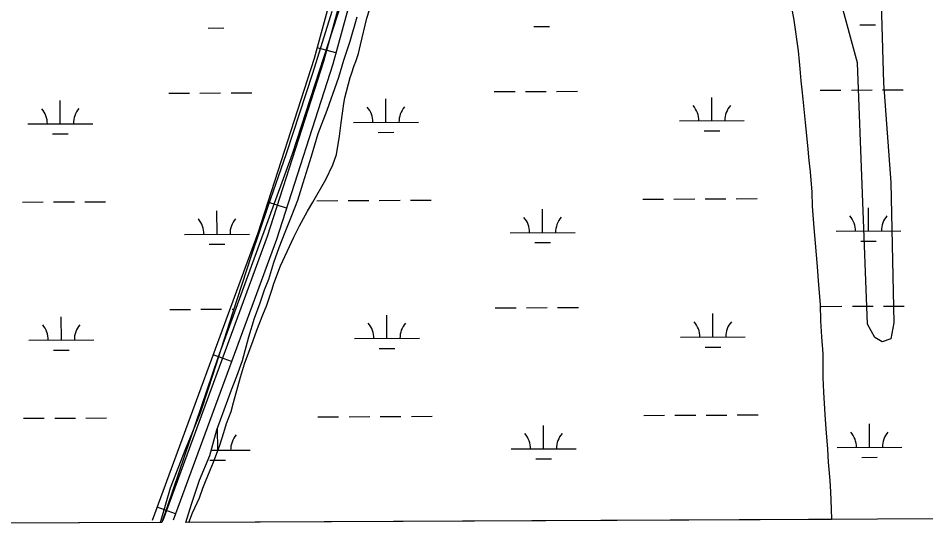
# Model space of a CAD drawing. Extents: x 3424494 to 3462436, y 522220 to 547718.
# Drawn here: x 3441045 to 3442442, y 527644 to 528443 of the extents above; entities that cross this region are included whole.
import ezdxf

# ---------------------------------------------------------------- set-up
doc = ezdxf.new("R2010")
doc.units = 0
for name, color, linetype in [('V-ROAD-CNTR', 7, 'Continuous'), ('V-SITE-VEGE', 7, 'Continuous'), ('V-WETL-SWMP', 7, 'Continuous')]:
    doc.layers.add(name, color=color, linetype=linetype)

msp = doc.modelspace()

# ---------------------------------------------------------------- linework, layer by layer
at = {"layer": 'V-ROAD-CNTR'}
for p, q in [((3441534.1, 528389.8), (3441505.1, 528397.7)), ((3441457.9, 528151), (3441429.3, 528160.2)), ((3441373.3, 527915.2), (3441345.1, 527925.5)), ((3441286.9, 527680.6), (3441258.8, 527690.9))]:
    msp.add_line(p, q, dxfattribs=at)
for points in [[(3442478.1, 531491.8), (3442519, 530671), (3442533.3, 530300.5), (3442532.5, 530279.9), (3442502.1, 530261), (3442452.9, 530233.2), (3442395.8, 530195.5), (3442315.1, 530084.8), (3442210.1, 529939), (3442179.5, 529861.9), (3442124, 529741.4), (3442061.2, 529608.7), (3442018.5, 529563.7), (3441875, 529404.6), (3441806.4, 529285.5), (3441745.6, 529163.3), (3441682.7, 529022.4), (3441637.1, 528864.8), (3441563.3, 528611.1), (3441500.6, 528381), (3441413.9, 528112.3), (3441251.2, 527670.5)], [(3442493.1, 531491.9), (3442534, 530671.6), (3442548.4, 530300.4), (3442547.2, 530271.3), (3442509.8, 530248.1), (3442460.7, 530220.4), (3442406.4, 530184.5), (3442327.2, 530075.9), (3442223.4, 529931.7), (3442193.3, 529856), (3442137.6, 529735), (3442073.8, 529600.1), (3442029.5, 529553.5), (3441887.2, 529395.8), (3441819.6, 529278.4), (3441759.2, 529156.9), (3441696.8, 529017.2), (3441651.5, 528860.6), (3441577.8, 528607.1), (3441514.9, 528376.8), (3441428.1, 528107.5), (3441267.3, 527670.6)], [(3441886.7, 529364.8), (3441832.8, 529271.3), (3441772.7, 529150.5), (3441710.9, 529012.1), (3441666, 528856.4), (3441592.2, 528603), (3441529.3, 528372.5), (3441442.3, 528102.6), (3441283.3, 527670.7)]]:
    msp.add_lwpolyline(points, dxfattribs=at)
at = {"layer": 'V-SITE-VEGE'}
for p, q in [((3441543.1, 528469), (3441466.7, 528234.3)), ((3441581.5, 528443.2), (3441590.5, 528470.4)), ((3442236.6, 528454), (3442239.4, 528440.2)), ((3441572, 528402.2), (3441581.5, 528443.2)), ((3442239.4, 528440.2), (3442245.9, 528392.8)), ((3441568.6, 528389.1), (3441572, 528402.2)), ((3442245.9, 528392.8), (3442247.5, 528376.8)), ((3441562.2, 528370.3), (3441564.9, 528376.8)), ((3441564.9, 528376.8), (3441568.6, 528389.1)), ((3442247.5, 528376.8), (3442248.5, 528365.5)), ((3441558.1, 528357.9), (3441562.2, 528370.3)), ((3442248.5, 528365.5), (3442249.8, 528346.9)), ((3441547.9, 528320.9), (3441555.9, 528352.1)), ((3441555.9, 528352.1), (3441558.1, 528357.9)), ((3442249.8, 528346.9), (3442251.5, 528333.1)), ((3441546, 528312.2), (3441547.9, 528320.9)), ((3442251.5, 528333.1), (3442252.8, 528318.5)), ((3441542.1, 528282.4), (3441546, 528312.2)), ((3442252.8, 528318.5), (3442256.8, 528282.8)), ((3441539.7, 528261.7), (3441542.1, 528282.4)), ((3442256.8, 528282.8), (3442260.1, 528247.5)), ((3441534.7, 528233.7), (3441539.7, 528261.7)), ((3442260.1, 528247.5), (3442262.4, 528224.2)), ((3441466.7, 528234.3), (3441352.2, 527920.5)), ((3441529.5, 528217.7), (3441534.7, 528233.7)), ((3442262.4, 528224.2), (3442264.4, 528206.7)), ((3441518.3, 528195.3), (3441529.5, 528217.7)), ((3441498.7, 528160.2), (3441518.3, 528195.3)), ((3442264.4, 528206.7), (3442266.7, 528175.7)), ((3442266.7, 528175.7), (3442267.6, 528154.2)), ((3441490.2, 528146.4), (3441498.7, 528160.2)), ((3442267.6, 528154.2), (3442269.8, 528120.7)), ((3441478, 528123.6), (3441490.2, 528146.4)), ((3441469.1, 528106.6), (3441478, 528123.6)), ((3442269.8, 528120.7), (3442271.8, 528097.1)), ((3441448.7, 528062), (3441469.1, 528106.6)), ((3442271.8, 528097.1), (3442275.1, 528061.4)), ((3441438.6, 528035.2), (3441448.7, 528062)), ((3442275.1, 528061.4), (3442276.7, 528039.2)), ((3441435.6, 528026.5), (3441438.6, 528035.2)), ((3442276.7, 528039.2), (3442279.6, 528002.7)), ((3441427.7, 528001.8), (3441435.6, 528026.5)), ((3441421.4, 527986.6), (3441427.7, 528001.8)), ((3442279.6, 528002.7), (3442280.4, 527977.6)), ((3441412.4, 527963), (3441421.4, 527986.6)), ((3442280.4, 527977.6), (3442281.7, 527953.2)), ((3441406.4, 527947.1), (3441412.4, 527963)), ((3441393.4, 527911.2), (3441406.4, 527947.1)), ((3442281.7, 527953.2), (3442283.6, 527927)), ((3441352.2, 527920.5), (3441266, 527667.3)), ((3442283.6, 527927), (3442284, 527890.6)), ((3441387, 527890.9), (3441393.4, 527911.2)), ((3441383.2, 527876), (3441387, 527890.9)), ((3442284, 527890.6), (3442284.8, 527868.1)), ((3441376.4, 527852), (3441383.2, 527876)), ((3442284.8, 527868.1), (3442287.1, 527833.5)), ((3441372.6, 527837.9), (3441376.4, 527852)), ((3441365.5, 527819.4), (3441372.6, 527837.9)), ((3442287.1, 527833.5), (3442288.3, 527811.2)), ((3441361.4, 527806), (3441365.5, 527819.4)), ((3441355, 527786.4), (3441361.4, 527806)), ((3442288.3, 527811.2), (3442290.9, 527779.9)), ((3441345.7, 527759.9), (3441355, 527786.4)), ((3442290.9, 527779.9), (3442292.2, 527760.3)), ((3441340.1, 527747.6), (3441345.7, 527759.9)), ((3442292.2, 527760.3), (3442294.5, 527731.9)), ((3441333.4, 527730.2), (3441340.1, 527747.6)), ((3441324.1, 527705.5), (3441329.3, 527720)), ((3441329.3, 527720), (3441333.4, 527730.2)), ((3442294.5, 527731.9), (3442295.7, 527714.4)), ((3442295.7, 527714.4), (3442296.6, 527688.2)), ((3441313.3, 527682), (3441324.1, 527705.5)), ((3441307.5, 527667.5), (3441313.3, 527682)), ((3442296.6, 527688.2), (3442297.3, 527672)), ((3441266, 527667.3), (3436031.7, 527643.7)), ((3442297.3, 527672), (3441307.5, 527667.5))]:
    msp.add_line(p, q, dxfattribs=at)
msp.add_lwpolyline([(3442370.8, 528572.4), (3442377.5, 528343.2), (3442388.7, 528190.4), (3442393.2, 527974.7), (3442388.7, 527950), (3442375.3, 527945.5), (3442364, 527952.2), (3442352.8, 527972.5), (3442337.1, 528374.7), (3442285.4, 528565.6)], dxfattribs=at)
at = {"layer": 'V-WETL-SWMP'}
for p, q in [((3441527.9, 528453.4), (3441498, 528358.2)), ((3441556.1, 528408), (3441566.8, 528445.5)), ((3442340.7, 528432.8), (3442364.7, 528432.9)), ((3441337.4, 528428.1), (3441361.4, 528428.2)), ((3441838.8, 528430.5), (3441862.8, 528430.6)), ((3441546.2, 528378.8), (3441556.1, 528408)), ((3441538.3, 528352.4), (3441546.2, 528378.8)), ((3441498, 528358.2), (3441457.6, 528234.6)), ((3441520.6, 528301.7), (3441538.3, 528352.4)), ((3441276.5, 528327.9), (3441308.5, 528328)), ((3441324.5, 528328.1), (3441356.5, 528328.2)), ((3441372.5, 528328.3), (3441404.5, 528328.4)), ((3441777.9, 528330.3), (3441809.9, 528330.4)), ((3441825.9, 528330.5), (3441857.9, 528330.6)), ((3441873.9, 528330.7), (3441905.9, 528330.8)), ((3442112.9, 528285.3), (3442112.8, 528321.3)), ((3442279.8, 528332.5), (3442311.8, 528332.7)), ((3442327.8, 528332.7), (3442359.8, 528332.9)), ((3442375.8, 528333), (3442407.8, 528333.1)), ((3441109.6, 528280.7), (3441109.5, 528316.7)), ((3441611, 528283.1), (3441610.9, 528319.1)), ((3441506.5, 528265.6), (3441520.6, 528301.7)), ((3441059.6, 528280.5), (3441159.6, 528280.9)), ((3441561, 528282.9), (3441661, 528283.3)), ((3442062.9, 528285.1), (3442162.9, 528285.6)), ((3441097.7, 528265.2), (3441121.7, 528265.3)), ((3441496.5, 528230.8), (3441506.5, 528265.6)), ((3441599.1, 528267.6), (3441623.1, 528267.7)), ((3442101, 528269.9), (3442125, 528270)), ((3441457.6, 528234.6), (3441429.2, 528153.3)), ((3441483.7, 528189.8), (3441496.5, 528230.8)), ((3441475.2, 528163.4), (3441483.7, 528189.8)), ((3441051.4, 528160.4), (3441083.3, 528160.5)), ((3441099.3, 528160.6), (3441131.3, 528160.7)), ((3441147.3, 528160.8), (3441179.3, 528160.9)), ((3441429.2, 528153.3), (3441403.6, 528077.6)), ((3441466, 528139.8), (3441475.2, 528163.4)), ((3441504.7, 528162.5), (3441536.7, 528162.7)), ((3441552.7, 528162.8), (3441584.7, 528162.9)), ((3441600.7, 528163), (3441632.7, 528163.1)), ((3441648.7, 528163.2), (3441680.7, 528163.3)), ((3442006.6, 528164.8), (3442038.6, 528164.9)), ((3442054.6, 528165), (3442086.6, 528165.2)), ((3442102.6, 528165.2), (3442134.6, 528165.4)), ((3442150.6, 528165.5), (3442182.6, 528165.6)), ((3441350.9, 528111), (3441350.7, 528147)), ((3441456, 528114.1), (3441466, 528139.8)), ((3441852.3, 528113.4), (3441852.1, 528149.4)), ((3442354.2, 528115.6), (3442354, 528151.6)), ((3441300.9, 528110.7), (3441400.9, 528111.2)), ((3441446.8, 528090.5), (3441456, 528114.1)), ((3441802.3, 528113.1), (3441902.3, 528113.6)), ((3442304.2, 528115.4), (3442404.2, 528115.9)), ((3441840.3, 528097.9), (3441864.3, 528098)), ((3442342.2, 528100.1), (3442366.2, 528100.3)), ((3441339, 528095.5), (3441363, 528095.6)), ((3441438.3, 528067.6), (3441446.8, 528090.5)), ((3441403.6, 528077.6), (3441374.5, 527989.3)), ((3441430.5, 528041.9), (3441438.3, 528067.6)), ((3441424.1, 528025.2), (3441430.5, 528041.9)), ((3441417.1, 528005.1), (3441424.1, 528025.2)), ((3441408.5, 527981.5), (3441417.1, 528005.1)), ((3442281.3, 527999.9), (3442313.3, 528000)), ((3442329.3, 528000.1), (3442361.3, 528000.2)), ((3442377.3, 528000.3), (3442409.3, 528000.4)), ((3441278, 527995.2), (3441310, 527995.3)), ((3441326, 527995.4), (3441358, 527995.6)), ((3441374.5, 527989.3), (3441344, 527893.5)), ((3441374, 527995.6), (3441376.6, 527995.6)), ((3441612.5, 527950.4), (3441612.4, 527986.4)), ((3441779.4, 527997.6), (3441811.4, 527997.8)), ((3441827.4, 527997.8), (3441859.4, 527998)), ((3441875.4, 527998), (3441907.4, 527998.2)), ((3442114.4, 527952.7), (3442114.3, 527988.7)), ((3441111.2, 527948), (3441111, 527984)), ((3441400, 527953), (3441408.5, 527981.5)), ((3441061.2, 527947.8), (3441161.2, 527948.2)), ((3441390, 527916.8), (3441400, 527953)), ((3441562.5, 527950.2), (3441662.5, 527950.7)), ((3442064.4, 527952.5), (3442164.4, 527952.9)), ((3441099.2, 527932.5), (3441123.2, 527932.6)), ((3441600.6, 527934.9), (3441624.6, 527935.1)), ((3442102.5, 527937.2), (3442126.5, 527937.3)), ((3441381.5, 527892.5), (3441390, 527916.8)), ((3441344, 527893.5), (3441337.3, 527872.8)), ((3441373.3, 527871.7), (3441381.5, 527892.5)), ((3441337.3, 527872.8), (3441324.9, 527835.7)), ((3441350.8, 527809.9), (3441373.3, 527871.7)), ((3441324.9, 527835.7), (3441302.5, 527780.7)), ((3442008.1, 527832.1), (3442040.1, 527832.3)), ((3442056.1, 527832.4), (3442088.1, 527832.5)), ((3442104.1, 527832.6), (3442136.1, 527832.7)), ((3442152.1, 527832.8), (3442184.1, 527832.9)), ((3441052.9, 527827.7), (3441084.9, 527827.8)), ((3441100.9, 527827.9), (3441132.9, 527828)), ((3441148.9, 527828.1), (3441180.9, 527828.3)), ((3441506.2, 527829.9), (3441538.2, 527830)), ((3441554.2, 527830.1), (3441586.2, 527830.2)), ((3441602.2, 527830.3), (3441634.2, 527830.5)), ((3441650.2, 527830.5), (3441682.2, 527830.7)), ((3442355.7, 527783), (3442355.5, 527819)), ((3441339.6, 527770.6), (3441350.8, 527809.9)), ((3441351.9, 527778.4), (3441351.7, 527812.3)), ((3441853.8, 527780.7), (3441853.6, 527816.7)), ((3441302.5, 527780.7), (3441278.9, 527720)), ((3441341.8, 527778.4), (3441401.9, 527778.7)), ((3441803.8, 527780.5), (3441903.8, 527780.9)), ((3442305.7, 527782.7), (3442405.7, 527783.2)), ((3441323.9, 527732.4), (3441339.6, 527770.6)), ((3441339.9, 527763), (3441363.9, 527763.1)), ((3441841.8, 527765.2), (3441865.8, 527765.3)), ((3442343.7, 527767.5), (3442367.7, 527767.6)), ((3441278.9, 527720), (3441264.3, 527670.6)), ((3441311.5, 527695.3), (3441323.9, 527732.4)), ((3441302.7, 527667.5), (3441311.5, 527695.3)), ((3445753.4, 527687.6), (3441302.7, 527667.5)), ((3441263.2, 527667.3), (3440413.7, 527663.5)), ((3441264.3, 527670.6), (3441263.2, 527667.3))]:
    msp.add_line(p, q, dxfattribs=at)
for centre, start, end in [((3442057.7, 528285.6), 359.4865, 41.0302), ((3442168.2, 528286.1), 139.4865, 181.0301), ((3441054.4, 528280.9), 359.4865, 41.0302), ((3441164.9, 528281.4), 139.4865, 181.0302), ((3441555.8, 528283.3), 359.4865, 41.0302), ((3441666.3, 528283.8), 139.4865, 181.0301), ((3442298.9, 528115.9), 359.4865, 41.0302), ((3442409.4, 528116.4), 139.4865, 181.0301), ((3441295.6, 528111.2), 359.4865, 41.0302), ((3441406.1, 528111.7), 139.4865, 181.0302), ((3441797, 528113.6), 359.4865, 41.0302), ((3441907.5, 528114.1), 139.4865, 181.0301), ((3441055.9, 527948.2), 359.4865, 41.0302), ((3441166.4, 527948.7), 139.4865, 181.0302), ((3441557.3, 527950.7), 359.4865, 41.0302), ((3441667.8, 527951.2), 139.4865, 181.0301), ((3442059.2, 527952.9), 359.4865, 41.0302), ((3442169.7, 527953.4), 139.4865, 181.0301), ((3441798.5, 527780.9), 359.4865, 41.0302), ((3441909, 527781.4), 139.4865, 181.0301), ((3442300.4, 527783.2), 359.4865, 41.0302), ((3442410.9, 527783.7), 139.4865, 181.0301), ((3441407.1, 527779.2), 139.4865, 181.0301)]:
    msp.add_arc(centre, 35.2, start, end, dxfattribs=at)

doc.saveas('drawing.dxf')
